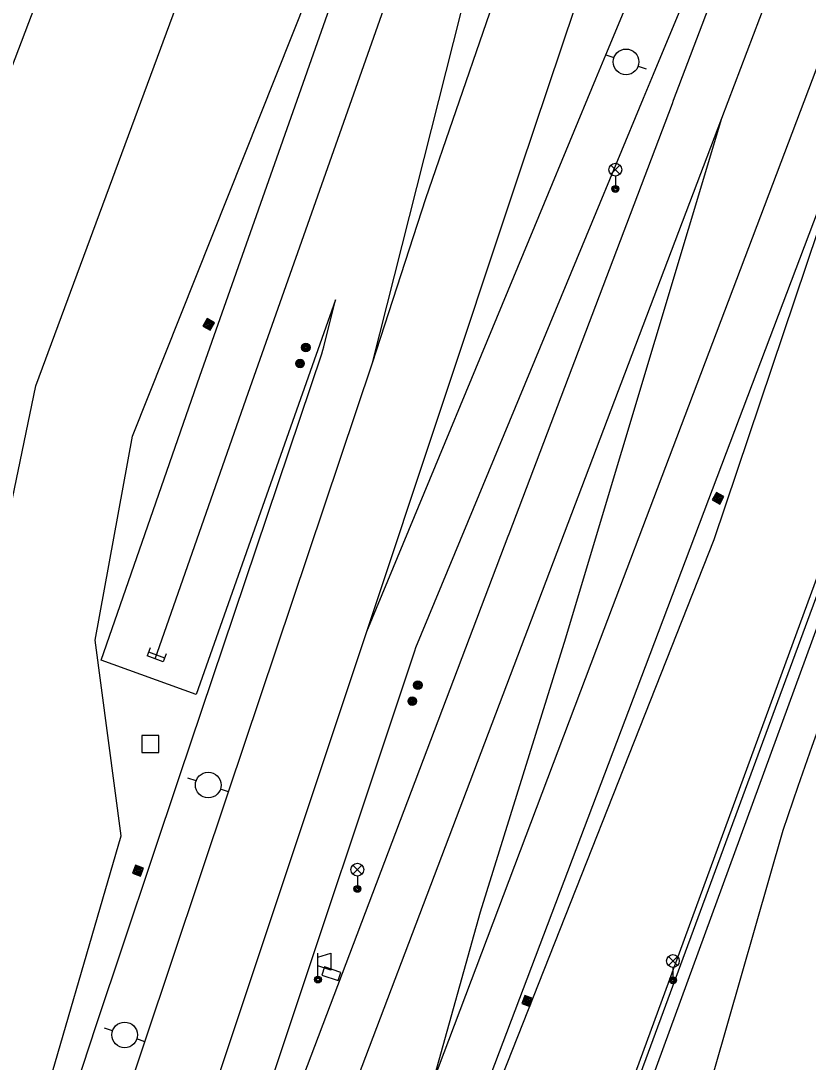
# Model space of a CAD drawing. Extents: x -596229 to -595156, y -1161237 to -1159376.
# Drawn here: x -596108.5 to -596062.5, y -1160193.2 to -1160132.4 of the extents above; entities that cross this region are included whole.
import ezdxf

# ---------------------------------------------------------------- set-up
doc = ezdxf.new("R2010")
doc.units = 0
for name, color, linetype in [('Level 12', 7, 'Continuous'), ('Level 24', 7, 'Continuous'), ('Level 25', 7, 'Continuous'), ('Level 26', 7, 'Continuous'), ('Level 33', 7, 'Continuous'), ('TM - CD - osa koleji', 7, 'Continuous'), ('TM - chodniky - VP', 7, 'Continuous'), ('TM - dolni hrana svahu', 7, 'Continuous'), ('TM - horni hrana svahu', 7, 'Continuous'), ('TM - komunikace - VP', 7, 'Continuous'), ('TM - letecke snimky - pomocna linie', 7, 'Continuous'), ('TM - plot drateny_ kovovy - VP', 7, 'Continuous')]:
    doc.layers.add(name, color=color, linetype=linetype)

msp = doc.modelspace()

# ---------------------------------------------------------------- linework, layer by layer
at = {"layer": 'Level 12'}
for p, q in [((-596074.31, -1160134.38), (-596073.838, -1160134.545)), ((-596072.422, -1160135.041), (-596071.95, -1160135.206)), ((-596100.943, -1160169.036), (-596101.118, -1160169.505)), ((-596100.182, -1160169.855), (-596101.118, -1160169.505)), ((-596101.03, -1160169.27), (-596100.094, -1160169.621)), ((-596100.006, -1160169.387), (-596100.182, -1160169.855)), ((-596098.257, -1160176.806), (-596098.731, -1160176.648)), ((-596096.36, -1160177.44), (-596096.834, -1160177.282)), ((-596103.137, -1160191.406), (-596103.611, -1160191.248)), ((-596101.24, -1160192.04), (-596101.714, -1160191.882))]:
    msp.add_line(p, q, dxfattribs=at)
for centre in [(-596073.13, -1160134.793), (-596097.546, -1160177.044), (-596102.426, -1160191.644)]:
    msp.add_circle(centre, 0.75, dxfattribs=at)
at = {"layer": 'Level 24'}
msp.add_lwpolyline([(-596090.904, -1160188.147), (-596089.956, -1160188.467), (-596089.796, -1160187.993), (-596090.744, -1160187.673)], close=True, dxfattribs=at)
at = {"layer": 'Level 25'}
for points in [[(-596097.861, -1160150.225), (-596097.425, -1160150.471), (-596097.179, -1160150.035), (-596097.615, -1160149.789)], [(-596097.792, -1160150.206), (-596097.444, -1160150.402), (-596097.248, -1160150.054), (-596097.596, -1160149.858)], [(-596097.724, -1160150.187), (-596097.463, -1160150.334), (-596097.316, -1160150.073), (-596097.577, -1160149.926)], [(-596097.656, -1160150.168), (-596097.482, -1160150.266), (-596097.384, -1160150.092), (-596097.558, -1160149.994)], [(-596097.588, -1160150.149), (-596097.501, -1160150.198), (-596097.452, -1160150.111), (-596097.539, -1160150.062)], [(-596068.091, -1160160.385), (-596067.655, -1160160.631), (-596067.409, -1160160.195), (-596067.845, -1160159.949)], [(-596068.022, -1160160.366), (-596067.674, -1160160.562), (-596067.478, -1160160.214), (-596067.826, -1160160.018)], [(-596067.954, -1160160.347), (-596067.693, -1160160.494), (-596067.546, -1160160.233), (-596067.807, -1160160.086)], [(-596067.886, -1160160.328), (-596067.712, -1160160.426), (-596067.614, -1160160.252), (-596067.788, -1160160.154)], [(-596067.818, -1160160.309), (-596067.731, -1160160.358), (-596067.682, -1160160.271), (-596067.769, -1160160.222)], [(-596101.973, -1160182.194), (-596101.506, -1160182.373), (-596101.327, -1160181.906), (-596101.794, -1160181.727)], [(-596101.908, -1160182.165), (-596101.535, -1160182.308), (-596101.392, -1160181.935), (-596101.765, -1160181.792)], [(-596101.844, -1160182.136), (-596101.564, -1160182.244), (-596101.456, -1160181.964), (-596101.736, -1160181.856)], [(-596101.779, -1160182.108), (-596101.592, -1160182.179), (-596101.521, -1160181.992), (-596101.708, -1160181.921)], [(-596101.715, -1160182.079), (-596101.621, -1160182.115), (-596101.585, -1160182.021), (-596101.679, -1160181.985)], [(-596079.213, -1160189.804), (-596078.746, -1160189.983), (-596078.567, -1160189.516), (-596079.034, -1160189.337)], [(-596079.148, -1160189.775), (-596078.775, -1160189.918), (-596078.632, -1160189.545), (-596079.005, -1160189.402)], [(-596079.084, -1160189.746), (-596078.804, -1160189.854), (-596078.696, -1160189.573), (-596078.976, -1160189.466)], [(-596079.019, -1160189.718), (-596078.832, -1160189.789), (-596078.761, -1160189.602), (-596078.948, -1160189.531)], [(-596078.955, -1160189.689), (-596078.861, -1160189.724), (-596078.825, -1160189.631), (-596078.919, -1160189.595)]]:
    msp.add_lwpolyline(points, close=True, dxfattribs=at)
for centre, radius in [((-596091.84, -1160151.48), 0.25), ((-596091.84, -1160151.48), 0.2), ((-596091.84, -1160151.48), 0.15), ((-596091.84, -1160151.48), 0.1), ((-596091.84, -1160151.48), 0.05), ((-596092.18, -1160152.42), 0.25), ((-596092.18, -1160152.42), 0.2), ((-596092.18, -1160152.42), 0.15), ((-596092.18, -1160152.42), 0.1), ((-596092.18, -1160152.42), 0.05), ((-596085.29, -1160171.21), 0.25), ((-596085.29, -1160171.21), 0.2), ((-596085.29, -1160171.21), 0.15), ((-596085.29, -1160171.21), 0.1), ((-596085.29, -1160171.21), 0.05), ((-596085.62, -1160172.14), 0.25), ((-596085.62, -1160172.14), 0.2), ((-596085.62, -1160172.14), 0.15), ((-596085.62, -1160172.14), 0.1), ((-596085.62, -1160172.14), 0.05)]:
    msp.add_circle(centre, radius, dxfattribs=at)
at = {"layer": 'Level 26'}
msp.add_lwpolyline([(-596101.43, -1160175.15), (-596100.43, -1160175.15), (-596100.43, -1160174.15), (-596101.43, -1160174.15)], close=True, dxfattribs=at)
at = {"layer": 'Level 33'}
for p, q in [((-596074.015, -1160141.36), (-596073.485, -1160140.83)), ((-596074.015, -1160140.83), (-596073.485, -1160141.36)), ((-596073.75, -1160141.47), (-596073.75, -1160142.22)), ((-596089.095, -1160182.25), (-596088.565, -1160181.72)), ((-596089.095, -1160181.72), (-596088.565, -1160182.25)), ((-596088.83, -1160182.36), (-596088.83, -1160183.11)), ((-596091.13, -1160188.21), (-596091.13, -1160186.86)), ((-596070.655, -1160187.59), (-596070.125, -1160187.06)), ((-596070.655, -1160187.06), (-596070.125, -1160187.59)), ((-596070.39, -1160187.7), (-596070.39, -1160188.45))]:
    msp.add_line(p, q, dxfattribs=at)
msp.add_lwpolyline([(-596091.13, -1160187.11), (-596090.38, -1160186.86), (-596090.38, -1160187.86), (-596091.13, -1160187.61)], dxfattribs=at)
for centre, radius in [((-596073.75, -1160141.095), 0.375), ((-596073.75, -1160142.22), 0.2), ((-596073.75, -1160142.22), 0.145), ((-596073.75, -1160142.22), 0.0876), ((-596088.83, -1160181.985), 0.375), ((-596088.83, -1160183.11), 0.2), ((-596088.83, -1160183.11), 0.145), ((-596088.83, -1160183.11), 0.0876), ((-596070.39, -1160187.325), 0.375), ((-596091.13, -1160188.41), 0.2), ((-596091.13, -1160188.41), 0.145), ((-596091.13, -1160188.41), 0.0876), ((-596070.39, -1160188.45), 0.2), ((-596070.39, -1160188.45), 0.145), ((-596070.39, -1160188.45), 0.0876)]:
    msp.add_circle(centre, radius, dxfattribs=at)
at = {"layer": 'TM - CD - osa koleji'}
for points in [[(-596100.65, -1160169.68), (-596095.21, -1160154.15), (-596078.21, -1160105.97), (-596072.76, -1160090.78)], [(-596087.94, -1160152.38), (-596081.47, -1160126.78), (-596076.84, -1160108.12), (-596076.45, -1160106.47), (-596072.76, -1160090.78)], [(-596087.94, -1160152.38), (-596084.83, -1160142.77), (-596079.52, -1160127.33), (-596072.26, -1160105.17), (-596068.95, -1160095.22)], [(-596067.54, -1160138.08), (-596057.91, -1160112.74), (-596052.01, -1160097.22)], [(-596088.28, -1160168.08), (-596079.72, -1160142.38), (-596079.29, -1160141.1), (-596073.69, -1160124.4), (-596065.07, -1160098.54)], [(-596084.42, -1160194.42), (-596074.83, -1160169.07), (-596070.37, -1160157.3), (-596057.12, -1160122.29), (-596048.16, -1160098.58)], [(-596088.28, -1160168.08), (-596077.9, -1160143.03), (-596074.89, -1160135.79), (-596074.31, -1160134.38), (-596064.16, -1160110.02)], [(-596116.33, -1160268.41), (-596113.7, -1160260.46), (-596111.11, -1160253.3), (-596105.24, -1160237.61), (-596095.71, -1160212.36), (-596077.16, -1160163.43), (-596067.54, -1160138.08)], [(-596084.42, -1160194.42), (-596081.64, -1160184.45), (-596076.65, -1160168.44), (-596075.32, -1160164.03), (-596067.54, -1160138.08)], [(-596107.8, -1160211.78), (-596101.24, -1160192.04), (-596096.36, -1160177.44), (-596087.94, -1160152.38)], [(-596105.18, -1160218.84), (-596098.62, -1160199.1), (-596096.85, -1160193.79), (-596088.28, -1160168.08)]]:
    msp.add_lwpolyline(points, dxfattribs=at)
at = {"layer": 'TM - chodniky - VP'}
msp.add_lwpolyline([(-596095.93, -1160257.32), (-596087.32, -1160235.69), (-596074.07, -1160200.97), (-596054.23, -1160146.67), (-596047.25, -1160127.32), (-596046.88, -1160126.36), (-596041.44, -1160111.29)], dxfattribs=at)
at = {"layer": 'TM - dolni hrana svahu'}
for points in [[(-596133.12, -1160248.61), (-596121.69, -1160218.56), (-596112.51, -1160183.8), (-596111.05, -1160170.17), (-596107.62, -1160153.72), (-596095.68, -1160121.45), (-596087.83, -1160096.33)], [(-596096.39, -1160257.2), (-596096.64, -1160257.13), (-596087.8, -1160234.01), (-596074.72, -1160199.7), (-596054.7, -1160145.1), (-596047.63, -1160126.05), (-596038.24, -1160100.81)]]:
    msp.add_lwpolyline(points, dxfattribs=at)
at = {"layer": 'TM - horni hrana svahu'}
for points in [[(-596120.49, -1160237.14), (-596113.44, -1160217.09), (-596102.63, -1160180.01), (-596104.15, -1160168.58), (-596101.97, -1160156.66), (-596087.05, -1160119.19), (-596079.28, -1160097.32)], [(-596130.97, -1160192.85), (-596101.5, -1160115.29)], [(-596105.14, -1160259.96), (-596103.23, -1160259.56), (-596094.91, -1160233.83), (-596081.33, -1160196.47), (-596067.97, -1160162.7), (-596061.9, -1160144.65), (-596061.47, -1160143.41)]]:
    msp.add_lwpolyline(points, dxfattribs=at)
at = {"layer": 'TM - komunikace - VP'}
msp.add_lwpolyline([(-596059.38, -1160166.79), (-596062.27, -1160174.79), (-596063.09, -1160177.13), (-596063.96, -1160179.71), (-596067.99, -1160193.77), (-596069.27, -1160198.27), (-596072.98, -1160212.32), (-596077.64, -1160230.11), (-596078.69, -1160234.05)], dxfattribs=at)
at = {"layer": 'TM - letecke snimky - pomocna linie'}
for points in [[(-596029.92, -1160055.22), (-596051.13, -1160114.92), (-596054.31, -1160123.35), (-596067.56, -1160158.36), (-596072.02, -1160170.13), (-596081.52, -1160195.23), (-596081.61, -1160195.46), (-596082.26, -1160197.2), (-596082.8, -1160198.62), (-596091.2, -1160220.83), (-596091.58, -1160221.83), (-596106.63, -1160259.48)], [(-596105.27, -1160194.66), (-596104.09, -1160191.09), (-596099.2, -1160176.49), (-596090.91, -1160151.85), (-596090.85, -1160151.64), (-596090.79, -1160151.44), (-596090.1, -1160148.69), (-596092.38, -1160155.14), (-596098.24, -1160171.75), (-596103.8, -1160169.74), (-596098.04, -1160153.16), (-596088.31, -1160125.57), (-596088.08, -1160124.94), (-596081.04, -1160104.96), (-596075.69, -1160090.09), (-596075.64, -1160089.93), (-596075.59, -1160089.75), (-596069.54, -1160069.33)], [(-596082.06, -1160160.9), (-596085.43, -1160169.03), (-596085.5, -1160169.23), (-596094, -1160194.74), (-596095.77, -1160200.05), (-596102.21, -1160219.37), (-596102.3, -1160219.67), (-596102.33, -1160219.79), (-596103.4, -1160224.25), (-596098.52, -1160211.3), (-596080.02, -1160162.51), (-596079.96, -1160162.37), (-596070.42, -1160137.22), (-596070.35, -1160137.03), (-596060.71, -1160111.67), (-596057.94, -1160104.39), (-596061.39, -1160111.18), (-596061.48, -1160111.38), (-596061.55, -1160111.52), (-596071.54, -1160135.53), (-596072.12, -1160136.94), (-596075.13, -1160144.18), (-596082.06, -1160160.9)]]:
    msp.add_lwpolyline(points, dxfattribs=at)
at = {"layer": 'TM - plot drateny_ kovovy - VP'}
msp.add_lwpolyline([(-596074.31, -1160199.41), (-596054.76, -1160146.4)], dxfattribs=at)

doc.saveas('drawing.dxf')
